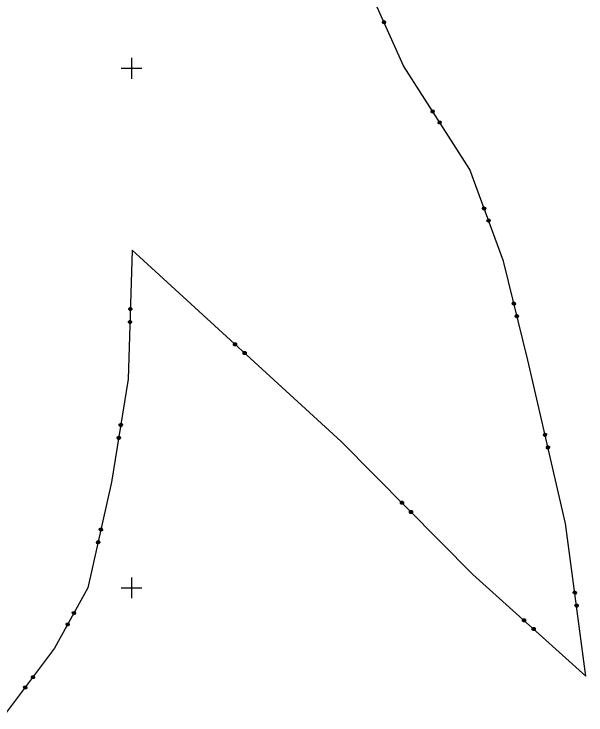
# Model space of a CAD drawing. Extents: x -866402 to -860377, y -1041908 to -1038598.
# Drawn here: x -864522.6 to -864412.5, y -1041224.5 to -1041089.5 of the extents above; entities that cross this region are included whole.
import ezdxf

# ---------------------------------------------------------------- set-up
doc = ezdxf.new("R2010")
doc.units = 0
doc.layers.add('Vrstva 1', color=7, linetype='Continuous')
doc.layers.add('Vrstva 5', color=7, linetype='Continuous')

msp = doc.modelspace()

# ---------------------------------------------------------------- linework, layer by layer
at = {"layer": 'Vrstva 1'}
for p, q in [((-864447.63, -1041099.52), (-864456.07, -1041080.75)), ((-864451.71, -1041091.17), (-864451.61, -1041090.91)), ((-864451.63, -1041091.35), (-864451.71, -1041091.17)), ((-864451.37, -1041091.45), (-864451.63, -1041091.35)), ((-864451.62, -1041091.13), (-864451.26, -1041090.96)), ((-864451.57, -1041091), (-864451.62, -1041091.13)), ((-864451.61, -1041090.91), (-864451.43, -1041090.82)), ((-864451.22, -1041091.06), (-864451.58, -1041091.22)), ((-864451.39, -1041090.91), (-864451.57, -1041091)), ((-864451.18, -1041091.15), (-864451.54, -1041091.31)), ((-864451.54, -1041091.31), (-864451.41, -1041091.36)), ((-864451.43, -1041090.82), (-864451.17, -1041090.92)), ((-864451.41, -1041091.36), (-864451.22, -1041091.28)), ((-864451.18, -1041091.37), (-864451.37, -1041091.45)), ((-864451.26, -1041090.96), (-864451.18, -1041091.15)), ((-864451.08, -1041091.11), (-864451.18, -1041091.37)), ((-864451.17, -1041090.92), (-864451.08, -1041091.11)), ((-864434.9, -1041119.47), (-864447.63, -1041099.52)), ((-864442.32, -1041108.39), (-864442.26, -1041108.11)), ((-864442.22, -1041108.56), (-864442.32, -1041108.39)), ((-864442.26, -1041108.11), (-864442.09, -1041108.01)), ((-864442.24, -1041108.34), (-864441.9, -1041108.12)), ((-864442.21, -1041108.2), (-864442.24, -1041108.34)), ((-864441.94, -1041108.62), (-864442.22, -1041108.56)), ((-864442.04, -1041108.09), (-864442.21, -1041108.2)), ((-864441.85, -1041108.21), (-864442.19, -1041108.42)), ((-864441.8, -1041108.29), (-864442.13, -1041108.51)), ((-864442.13, -1041108.51), (-864441.99, -1041108.54)), ((-864442.09, -1041108.01), (-864441.82, -1041108.07)), ((-864441.99, -1041108.54), (-864441.83, -1041108.43)), ((-864441.77, -1041108.51), (-864441.94, -1041108.62)), ((-864441.9, -1041108.12), (-864441.8, -1041108.29)), ((-864441.82, -1041108.07), (-864441.71, -1041108.24)), ((-864441.71, -1041108.24), (-864441.77, -1041108.51)), ((-864440.98, -1041110.5), (-864440.92, -1041110.22)), ((-864440.92, -1041110.22), (-864440.75, -1041110.11)), ((-864440.9, -1041110.45), (-864440.56, -1041110.23)), ((-864440.7, -1041110.2), (-864440.86, -1041110.31)), ((-864440.75, -1041110.11), (-864440.47, -1041110.18)), ((-864440.56, -1041110.23), (-864440.45, -1041110.4)), ((-864440.47, -1041110.18), (-864440.37, -1041110.34)), ((-864440.87, -1041110.67), (-864440.98, -1041110.5)), ((-864440.86, -1041110.31), (-864440.9, -1041110.45)), ((-864440.6, -1041110.73), (-864440.87, -1041110.67)), ((-864440.5, -1041110.31), (-864440.84, -1041110.53)), ((-864440.45, -1041110.4), (-864440.79, -1041110.61)), ((-864440.79, -1041110.61), (-864440.65, -1041110.64)), ((-864440.65, -1041110.64), (-864440.48, -1041110.54)), ((-864440.43, -1041110.62), (-864440.6, -1041110.73)), ((-864440.37, -1041110.34), (-864440.43, -1041110.62)), ((-864428.41, -1041137.1), (-864434.9, -1041119.47)), ((-864432.45, -1041126.98), (-864432.34, -1041126.72)), ((-864432.39, -1041127.17), (-864432.45, -1041126.98)), ((-864432.13, -1041127.29), (-864432.39, -1041127.17)), ((-864432.36, -1041126.95), (-864431.98, -1041126.81)), ((-864432.3, -1041126.82), (-864432.36, -1041126.95)), ((-864432.34, -1041126.72), (-864432.15, -1041126.66)), ((-864431.95, -1041126.9), (-864432.33, -1041127.04)), ((-864432.11, -1041126.75), (-864432.3, -1041126.82)), ((-864431.92, -1041126.99), (-864432.29, -1041127.13)), ((-864432.29, -1041127.13), (-864432.16, -1041127.19)), ((-864432.16, -1041127.19), (-864431.97, -1041127.12)), ((-864432.15, -1041126.66), (-864431.89, -1041126.77)), ((-864431.94, -1041127.22), (-864432.13, -1041127.29)), ((-864431.98, -1041126.81), (-864431.92, -1041126.99)), ((-864431.82, -1041126.96), (-864431.94, -1041127.22)), ((-864431.89, -1041126.77), (-864431.82, -1041126.96)), ((-864431.59, -1041129.33), (-864431.47, -1041129.07)), ((-864431.5, -1041129.29), (-864431.12, -1041129.15)), ((-864431.44, -1041129.16), (-864431.5, -1041129.29)), ((-864431.47, -1041129.07), (-864431.28, -1041129)), ((-864431.25, -1041129.09), (-864431.44, -1041129.16)), ((-864431.28, -1041129), (-864431.03, -1041129.12)), ((-864431.12, -1041129.15), (-864431.05, -1041129.34)), ((-864431.03, -1041129.12), (-864430.96, -1041129.31)), ((-864431.52, -1041129.51), (-864431.59, -1041129.33)), ((-864431.27, -1041129.63), (-864431.52, -1041129.51)), ((-864431.09, -1041129.25), (-864431.46, -1041129.39)), ((-864431.05, -1041129.34), (-864431.43, -1041129.48)), ((-864431.43, -1041129.48), (-864431.3, -1041129.54)), ((-864431.3, -1041129.54), (-864431.11, -1041129.47)), ((-864431.08, -1041129.56), (-864431.27, -1041129.63)), ((-864430.96, -1041129.31), (-864431.08, -1041129.56)), ((-864499.86, -1041135.03), (-864500.63, -1041159.84)), ((-864498.43, -1041136.28), (-864499.86, -1041135.03)), ((-864459.65, -1041171.82), (-864498.43, -1041136.28)), ((-864423.73, -1041156.17), (-864428.41, -1041137.1)), ((-864426.72, -1041145.25), (-864426.57, -1041145.01)), ((-864426.67, -1041145.44), (-864426.72, -1041145.25)), ((-864426.55, -1041145.1), (-864426.62, -1041145.22)), ((-864426.62, -1041145.22), (-864426.23, -1041145.13)), ((-864426.21, -1041145.23), (-864426.6, -1041145.32)), ((-864426.57, -1041145.01), (-864426.38, -1041144.96)), ((-864426.19, -1041145.32), (-864426.57, -1041145.42)), ((-864426.35, -1041145.06), (-864426.55, -1041145.1)), ((-864426.38, -1041144.96), (-864426.14, -1041145.11)), ((-864426.23, -1041145.13), (-864426.19, -1041145.32)), ((-864426.09, -1041145.3), (-864426.23, -1041145.54)), ((-864426.14, -1041145.11), (-864426.09, -1041145.3)), ((-864500.51, -1041146.23), (-864500.3, -1041146.03)), ((-864500.51, -1041146.43), (-864500.51, -1041146.23)), ((-864500.32, -1041146.63), (-864500.51, -1041146.43)), ((-864500.41, -1041146.43), (-864500.41, -1041146.23)), ((-864500.41, -1041146.23), (-864500.01, -1041146.24)), ((-864500.41, -1041146.33), (-864500.01, -1041146.34)), ((-864500.01, -1041146.44), (-864500.41, -1041146.43)), ((-864500.32, -1041146.53), (-864500.12, -1041146.54)), ((-864500.12, -1041146.64), (-864500.32, -1041146.63)), ((-864500.3, -1041146.03), (-864500.1, -1041146.04)), ((-864500.1, -1041146.14), (-864500.3, -1041146.13)), ((-864499.91, -1041146.44), (-864500.12, -1041146.64)), ((-864500.12, -1041146.54), (-864500.01, -1041146.44)), ((-864500.1, -1041146.04), (-864499.91, -1041146.24)), ((-864500.01, -1041146.24), (-864500.1, -1041146.14)), ((-864499.91, -1041146.24), (-864499.91, -1041146.44)), ((-864426.43, -1041145.59), (-864426.67, -1041145.44)), ((-864426.57, -1041145.42), (-864426.45, -1041145.49)), ((-864426.45, -1041145.49), (-864426.26, -1041145.45)), ((-864426.23, -1041145.54), (-864426.43, -1041145.59)), ((-864426.12, -1041147.68), (-864425.98, -1041147.44)), ((-864426.08, -1041147.87), (-864426.12, -1041147.68)), ((-864425.83, -1041148.02), (-864426.08, -1041147.87)), ((-864425.95, -1041147.53), (-864426.03, -1041147.65)), ((-864426.03, -1041147.65), (-864425.64, -1041147.56)), ((-864425.61, -1041147.66), (-864426, -1041147.75)), ((-864425.98, -1041147.44), (-864425.78, -1041147.39)), ((-864425.59, -1041147.75), (-864425.98, -1041147.85)), ((-864425.98, -1041147.85), (-864425.86, -1041147.92)), ((-864425.76, -1041147.48), (-864425.95, -1041147.53)), ((-864425.86, -1041147.92), (-864425.66, -1041147.87)), ((-864425.64, -1041147.97), (-864425.83, -1041148.02)), ((-864425.78, -1041147.39), (-864425.54, -1041147.53)), ((-864425.64, -1041147.56), (-864425.59, -1041147.75)), ((-864425.49, -1041147.73), (-864425.64, -1041147.97)), ((-864425.54, -1041147.53), (-864425.49, -1041147.73)), ((-864500.59, -1041148.92), (-864500.58, -1041148.72)), ((-864500.4, -1041149.13), (-864500.59, -1041148.92)), ((-864500.58, -1041148.72), (-864500.38, -1041148.53)), ((-864500.49, -1041148.93), (-864500.48, -1041148.73)), ((-864500.49, -1041148.83), (-864500.09, -1041148.84)), ((-864500.09, -1041148.94), (-864500.49, -1041148.93)), ((-864500.48, -1041148.73), (-864500.08, -1041148.74)), ((-864500.2, -1041149.14), (-864500.4, -1041149.13)), ((-864500.39, -1041149.03), (-864500.19, -1041149.04)), ((-864500.38, -1041148.53), (-864500.18, -1041148.54)), ((-864500.18, -1041148.64), (-864500.38, -1041148.63)), ((-864499.99, -1041148.94), (-864500.2, -1041149.14)), ((-864500.19, -1041149.04), (-864500.09, -1041148.94)), ((-864500.18, -1041148.54), (-864499.98, -1041148.74)), ((-864500.08, -1041148.74), (-864500.18, -1041148.64)), ((-864499.98, -1041148.74), (-864499.99, -1041148.94)), ((-864480.36, -1041152.97), (-864480.22, -1041152.83)), ((-864480.35, -1041153.26), (-864480.36, -1041152.97)), ((-864480.2, -1041153.39), (-864480.35, -1041153.26)), ((-864480.15, -1041152.9), (-864480.29, -1041153.04)), ((-864480.29, -1041153.04), (-864480.28, -1041153.18)), ((-864480.28, -1041153.18), (-864480.01, -1041152.89)), ((-864480.22, -1041152.83), (-864479.94, -1041152.82)), ((-864479.94, -1041152.96), (-864480.21, -1041153.25)), ((-864479.92, -1041153.38), (-864480.2, -1041153.39)), ((-864479.86, -1041153.02), (-864480.13, -1041153.32)), ((-864480.13, -1041153.32), (-864479.99, -1041153.31)), ((-864480.01, -1041152.89), (-864479.86, -1041153.02)), ((-864479.99, -1041153.31), (-864479.86, -1041153.17)), ((-864479.94, -1041152.82), (-864479.8, -1041152.95)), ((-864479.78, -1041153.23), (-864479.92, -1041153.38)), ((-864479.8, -1041152.95), (-864479.78, -1041153.23)), ((-864478.52, -1041154.66), (-864478.38, -1041154.52)), ((-864478.51, -1041154.95), (-864478.52, -1041154.66)), ((-864478.31, -1041154.58), (-864478.44, -1041154.73)), ((-864478.44, -1041154.87), (-864478.17, -1041154.58)), ((-864478.44, -1041154.73), (-864478.44, -1041154.87)), ((-864478.38, -1041154.52), (-864478.1, -1041154.5)), ((-864478.09, -1041154.65), (-864478.36, -1041154.94)), ((-864478.02, -1041154.71), (-864478.29, -1041155.01)), ((-864478.17, -1041154.58), (-864478.02, -1041154.71)), ((-864478.1, -1041154.5), (-864477.95, -1041154.64)), ((-864477.95, -1041154.64), (-864477.94, -1041154.92)), ((-864478.36, -1041155.08), (-864478.51, -1041154.95)), ((-864478.08, -1041155.07), (-864478.36, -1041155.08)), ((-864478.29, -1041155.01), (-864478.15, -1041155)), ((-864478.15, -1041155), (-864478.01, -1041154.85)), ((-864477.94, -1041154.92), (-864478.08, -1041155.07)), ((-864416.44, -1041187.63), (-864423.73, -1041156.17)), ((-864500.63, -1041159.84), (-864503.81, -1041179.67)), ((-864502.36, -1041168.72), (-864502.33, -1041168.52)), ((-864502.19, -1041168.95), (-864502.36, -1041168.72)), ((-864502.33, -1041168.52), (-864502.1, -1041168.36)), ((-864502.26, -1041168.73), (-864502.23, -1041168.54)), ((-864501.86, -1041168.8), (-864502.26, -1041168.73)), ((-864502.24, -1041168.64), (-864501.85, -1041168.7)), ((-864502.23, -1041168.54), (-864501.83, -1041168.6)), ((-864501.99, -1041168.98), (-864502.19, -1041168.95)), ((-864502.18, -1041168.85), (-864501.98, -1041168.88)), ((-864501.92, -1041168.49), (-864502.11, -1041168.46)), ((-864502.1, -1041168.36), (-864501.9, -1041168.39)), ((-864501.77, -1041168.82), (-864501.99, -1041168.98)), ((-864501.98, -1041168.88), (-864501.86, -1041168.8)), ((-864501.83, -1041168.6), (-864501.92, -1041168.49)), ((-864501.9, -1041168.39), (-864501.73, -1041168.62)), ((-864501.73, -1041168.62), (-864501.77, -1041168.82)), ((-864502.75, -1041171.19), (-864502.72, -1041170.99)), ((-864502.72, -1041170.99), (-864502.49, -1041170.83)), ((-864502.31, -1041170.96), (-864502.51, -1041170.92)), ((-864502.49, -1041170.83), (-864502.3, -1041170.86)), ((-864502.23, -1041171.07), (-864502.31, -1041170.96)), ((-864502.3, -1041170.86), (-864502.13, -1041171.09)), ((-864420.71, -1041170.51), (-864420.57, -1041170.27)), ((-864420.67, -1041170.7), (-864420.71, -1041170.51)), ((-864420.43, -1041170.85), (-864420.67, -1041170.7)), ((-864420.54, -1041170.36), (-864420.62, -1041170.48)), ((-864420.62, -1041170.48), (-864420.23, -1041170.39)), ((-864420.21, -1041170.49), (-864420.59, -1041170.58)), ((-864420.57, -1041170.27), (-864420.37, -1041170.22)), ((-864420.18, -1041170.59), (-864420.57, -1041170.68)), ((-864420.57, -1041170.68), (-864420.45, -1041170.75)), ((-864420.35, -1041170.32), (-864420.54, -1041170.36)), ((-864420.45, -1041170.75), (-864420.26, -1041170.71)), ((-864420.23, -1041170.81), (-864420.43, -1041170.85)), ((-864420.37, -1041170.22), (-864420.13, -1041170.37)), ((-864420.23, -1041170.39), (-864420.18, -1041170.59)), ((-864420.09, -1041170.57), (-864420.23, -1041170.81)), ((-864420.13, -1041170.37), (-864420.09, -1041170.57)), ((-864502.59, -1041171.42), (-864502.75, -1041171.19)), ((-864502.65, -1041171.2), (-864502.62, -1041171.01)), ((-864502.26, -1041171.27), (-864502.65, -1041171.2)), ((-864502.64, -1041171.1), (-864502.24, -1041171.17)), ((-864502.62, -1041171.01), (-864502.23, -1041171.07)), ((-864502.39, -1041171.45), (-864502.59, -1041171.42)), ((-864502.57, -1041171.32), (-864502.37, -1041171.35)), ((-864502.16, -1041171.28), (-864502.39, -1041171.45)), ((-864502.37, -1041171.35), (-864502.26, -1041171.27)), ((-864502.13, -1041171.09), (-864502.16, -1041171.28)), ((-864459.65, -1041171.82), (-864434.27, -1041197.4)), ((-864420.15, -1041172.94), (-864420, -1041172.7)), ((-864420.11, -1041173.14), (-864420.15, -1041172.94)), ((-864419.87, -1041173.29), (-864420.11, -1041173.14)), ((-864419.98, -1041172.8), (-864420.05, -1041172.92)), ((-864420.05, -1041172.92), (-864419.66, -1041172.83)), ((-864419.64, -1041172.93), (-864420.03, -1041173.02)), ((-864419.62, -1041173.02), (-864420.01, -1041173.11)), ((-864420.01, -1041173.11), (-864419.89, -1041173.19)), ((-864420, -1041172.7), (-864419.81, -1041172.66)), ((-864419.78, -1041172.75), (-864419.98, -1041172.8)), ((-864419.89, -1041173.19), (-864419.69, -1041173.14)), ((-864419.67, -1041173.24), (-864419.87, -1041173.29)), ((-864419.81, -1041172.66), (-864419.57, -1041172.81)), ((-864419.52, -1041173), (-864419.67, -1041173.24)), ((-864419.66, -1041172.83), (-864419.62, -1041173.02)), ((-864419.57, -1041172.81), (-864419.52, -1041173)), ((-864503.81, -1041179.67), (-864508.4, -1041200.01)), ((-864448.23, -1041183.47), (-864448.09, -1041183.33)), ((-864448.23, -1041183.76), (-864448.23, -1041183.47)), ((-864448.09, -1041183.9), (-864448.23, -1041183.76)), ((-864448.02, -1041183.4), (-864448.16, -1041183.54)), ((-864448.16, -1041183.69), (-864447.87, -1041183.4)), ((-864448.16, -1041183.54), (-864448.16, -1041183.69)), ((-864448.09, -1041183.33), (-864447.8, -1041183.33)), ((-864447.8, -1041183.47), (-864448.09, -1041183.76)), ((-864447.81, -1041183.9), (-864448.09, -1041183.9)), ((-864447.73, -1041183.55), (-864448.02, -1041183.83)), ((-864448.02, -1041183.83), (-864447.88, -1041183.83)), ((-864447.88, -1041183.83), (-864447.73, -1041183.69)), ((-864447.87, -1041183.4), (-864447.73, -1041183.55)), ((-864447.66, -1041183.76), (-864447.81, -1041183.9)), ((-864447.8, -1041183.33), (-864447.66, -1041183.47)), ((-864447.66, -1041183.47), (-864447.66, -1041183.76)), ((-864446.47, -1041185.25), (-864446.33, -1041185.11)), ((-864446.47, -1041185.53), (-864446.47, -1041185.25)), ((-864446.33, -1041185.67), (-864446.47, -1041185.53)), ((-864446.26, -1041185.18), (-864446.4, -1041185.32)), ((-864446.4, -1041185.46), (-864446.11, -1041185.18)), ((-864446.4, -1041185.32), (-864446.4, -1041185.46)), ((-864446.33, -1041185.11), (-864446.04, -1041185.11)), ((-864446.04, -1041185.25), (-864446.33, -1041185.53)), ((-864446.04, -1041185.67), (-864446.33, -1041185.67)), ((-864445.97, -1041185.32), (-864446.26, -1041185.6)), ((-864446.26, -1041185.6), (-864446.11, -1041185.6)), ((-864446.11, -1041185.18), (-864445.97, -1041185.32)), ((-864446.11, -1041185.6), (-864445.97, -1041185.46)), ((-864446.04, -1041185.11), (-864445.9, -1041185.25)), ((-864445.9, -1041185.53), (-864446.04, -1041185.67)), ((-864445.9, -1041185.25), (-864445.9, -1041185.53)), ((-864506.13, -1041188.6), (-864505.89, -1041188.45)), ((-864505.89, -1041188.45), (-864505.7, -1041188.5)), ((-864505.7, -1041188.5), (-864505.55, -1041188.73)), ((-864412.52, -1041216.98), (-864416.44, -1041187.63)), ((-864506.18, -1041188.8), (-864506.13, -1041188.6)), ((-864506.03, -1041189.04), (-864506.18, -1041188.8)), ((-864506.08, -1041188.82), (-864506.04, -1041188.62)), ((-864505.69, -1041188.91), (-864506.08, -1041188.82)), ((-864506.06, -1041188.72), (-864505.67, -1041188.81)), ((-864506.04, -1041188.62), (-864505.65, -1041188.71)), ((-864505.83, -1041189.08), (-864506.03, -1041189.04)), ((-864506, -1041188.94), (-864505.81, -1041188.98)), ((-864505.72, -1041188.59), (-864505.92, -1041188.55)), ((-864505.59, -1041188.93), (-864505.83, -1041189.08)), ((-864505.81, -1041188.98), (-864505.69, -1041188.91)), ((-864505.65, -1041188.71), (-864505.72, -1041188.59)), ((-864505.55, -1041188.73), (-864505.59, -1041188.93)), ((-864506.73, -1041191.24), (-864506.68, -1041191.04)), ((-864506.58, -1041191.48), (-864506.73, -1041191.24)), ((-864506.68, -1041191.04), (-864506.44, -1041190.89)), ((-864506.63, -1041191.26), (-864506.59, -1041191.06)), ((-864506.61, -1041191.16), (-864506.22, -1041191.25)), ((-864506.59, -1041191.06), (-864506.2, -1041191.15)), ((-864506.27, -1041191.03), (-864506.47, -1041190.99)), ((-864506.44, -1041190.89), (-864506.25, -1041190.94)), ((-864506.2, -1041191.15), (-864506.27, -1041191.03)), ((-864506.25, -1041190.94), (-864506.1, -1041191.17)), ((-864506.1, -1041191.17), (-864506.14, -1041191.37)), ((-864506.24, -1041191.35), (-864506.63, -1041191.26)), ((-864506.38, -1041191.52), (-864506.58, -1041191.48)), ((-864506.55, -1041191.38), (-864506.36, -1041191.42)), ((-864506.14, -1041191.37), (-864506.38, -1041191.52)), ((-864506.36, -1041191.42), (-864506.24, -1041191.35)), ((-864434.27, -1041197.4), (-864412.52, -1041216.98)), ((-864508.4, -1041200.01), (-864514.79, -1041211.61)), ((-864414.97, -1041200.86), (-864414.8, -1041200.63)), ((-864414.8, -1041200.63), (-864414.6, -1041200.61)), ((-864414.6, -1041200.61), (-864414.38, -1041200.78)), ((-864414.95, -1041201.06), (-864414.97, -1041200.86)), ((-864414.72, -1041201.23), (-864414.95, -1041201.06)), ((-864414.79, -1041200.73), (-864414.88, -1041200.84)), ((-864414.88, -1041200.84), (-864414.48, -1041200.79)), ((-864414.47, -1041200.89), (-864414.86, -1041200.94)), ((-864414.45, -1041200.99), (-864414.85, -1041201.04)), ((-864414.85, -1041201.04), (-864414.74, -1041201.13)), ((-864414.59, -1041200.71), (-864414.79, -1041200.73)), ((-864414.74, -1041201.13), (-864414.54, -1041201.1)), ((-864414.53, -1041201.2), (-864414.72, -1041201.23)), ((-864414.35, -1041200.98), (-864414.53, -1041201.2)), ((-864414.48, -1041200.79), (-864414.45, -1041200.99)), ((-864414.38, -1041200.78), (-864414.35, -1041200.98)), ((-864414.64, -1041203.34), (-864414.47, -1041203.11)), ((-864414.62, -1041203.53), (-864414.64, -1041203.34)), ((-864414.46, -1041203.21), (-864414.55, -1041203.32)), ((-864414.55, -1041203.32), (-864414.15, -1041203.27)), ((-864414.14, -1041203.37), (-864414.53, -1041203.42)), ((-864414.47, -1041203.11), (-864414.27, -1041203.08)), ((-864414.26, -1041203.18), (-864414.46, -1041203.21)), ((-864414.27, -1041203.08), (-864414.05, -1041203.26)), ((-864414.15, -1041203.27), (-864414.12, -1041203.47)), ((-864414.05, -1041203.26), (-864414.02, -1041203.45)), ((-864511.38, -1041204.79), (-864511.28, -1041204.61)), ((-864511.29, -1041204.84), (-864511.19, -1041204.66)), ((-864511.28, -1041204.61), (-864511.01, -1041204.54)), ((-864511.19, -1041204.66), (-864510.84, -1041204.85)), ((-864510.88, -1041204.72), (-864511.06, -1041204.62)), ((-864511.01, -1041204.54), (-864510.83, -1041204.63)), ((-864510.84, -1041204.85), (-864510.88, -1041204.72)), ((-864510.83, -1041204.63), (-864510.75, -1041204.9)), ((-864414.39, -1041203.71), (-864414.62, -1041203.53)), ((-864414.12, -1041203.47), (-864414.52, -1041203.52)), ((-864414.52, -1041203.52), (-864414.41, -1041203.61)), ((-864414.41, -1041203.61), (-864414.21, -1041203.58)), ((-864414.2, -1041203.68), (-864414.39, -1041203.71)), ((-864414.02, -1041203.45), (-864414.2, -1041203.68)), ((-864511.3, -1041205.06), (-864511.38, -1041204.79)), ((-864511.12, -1041205.16), (-864511.3, -1041205.06)), ((-864510.94, -1041205.03), (-864511.29, -1041204.84)), ((-864511.25, -1041204.97), (-864511.07, -1041205.07)), ((-864511.24, -1041204.75), (-864510.89, -1041204.94)), ((-864510.85, -1041205.08), (-864511.12, -1041205.16)), ((-864511.07, -1041205.07), (-864510.94, -1041205.03)), ((-864510.75, -1041204.9), (-864510.85, -1041205.08)), ((-864424.72, -1041206.13), (-864424.59, -1041205.98)), ((-864424.52, -1041206.05), (-864424.65, -1041206.19)), ((-864424.64, -1041206.34), (-864424.38, -1041206.04)), ((-864424.59, -1041205.98), (-864424.31, -1041205.96)), ((-864424.38, -1041206.04), (-864424.23, -1041206.17)), ((-864424.31, -1041205.96), (-864424.16, -1041206.1)), ((-864512.58, -1041206.98), (-864512.48, -1041206.8)), ((-864512.5, -1041207.25), (-864512.58, -1041206.98)), ((-864512.33, -1041207.35), (-864512.5, -1041207.25)), ((-864512.49, -1041207.03), (-864512.4, -1041206.85)), ((-864512.14, -1041207.22), (-864512.49, -1041207.03)), ((-864512.48, -1041206.8), (-864512.21, -1041206.72)), ((-864512.45, -1041206.94), (-864512.09, -1041207.13)), ((-864512.45, -1041207.16), (-864512.28, -1041207.26)), ((-864512.4, -1041206.85), (-864512.05, -1041207.05)), ((-864512.06, -1041207.27), (-864512.33, -1041207.35)), ((-864512.28, -1041207.26), (-864512.14, -1041207.22)), ((-864512.09, -1041206.91), (-864512.26, -1041206.81)), ((-864512.21, -1041206.72), (-864512.04, -1041206.82)), ((-864512.05, -1041207.05), (-864512.09, -1041206.91)), ((-864511.96, -1041207.09), (-864512.06, -1041207.27)), ((-864512.04, -1041206.82), (-864511.96, -1041207.09)), ((-864424.71, -1041206.41), (-864424.72, -1041206.13)), ((-864424.56, -1041206.54), (-864424.71, -1041206.41)), ((-864424.65, -1041206.19), (-864424.64, -1041206.34)), ((-864424.3, -1041206.1), (-864424.57, -1041206.4)), ((-864424.28, -1041206.53), (-864424.56, -1041206.54)), ((-864424.23, -1041206.17), (-864424.49, -1041206.47)), ((-864424.49, -1041206.47), (-864424.35, -1041206.46)), ((-864424.35, -1041206.46), (-864424.22, -1041206.31)), ((-864424.15, -1041206.38), (-864424.28, -1041206.53)), ((-864424.16, -1041206.1), (-864424.15, -1041206.38)), ((-864422.87, -1041207.8), (-864422.73, -1041207.65)), ((-864422.85, -1041208.08), (-864422.87, -1041207.8)), ((-864422.7, -1041208.21), (-864422.85, -1041208.08)), ((-864422.79, -1041208.01), (-864422.52, -1041207.71)), ((-864422.66, -1041207.72), (-864422.79, -1041207.87)), ((-864422.79, -1041207.87), (-864422.79, -1041208.01)), ((-864422.73, -1041207.65), (-864422.45, -1041207.64)), ((-864422.44, -1041207.78), (-864422.71, -1041208.07)), ((-864422.42, -1041208.2), (-864422.7, -1041208.21)), ((-864422.37, -1041207.84), (-864422.64, -1041208.14)), ((-864422.64, -1041208.14), (-864422.49, -1041208.13)), ((-864422.52, -1041207.71), (-864422.37, -1041207.84)), ((-864422.49, -1041208.13), (-864422.36, -1041207.98)), ((-864422.45, -1041207.64), (-864422.3, -1041207.77)), ((-864422.29, -1041208.05), (-864422.42, -1041208.2)), ((-864422.3, -1041207.77), (-864422.29, -1041208.05)), ((-864514.79, -1041211.61), (-864524.44, -1041224.46)), ((-864519.13, -1041216.9), (-864518.85, -1041216.85)), ((-864518.85, -1041216.85), (-864518.69, -1041216.97)), ((-864519.25, -1041217.06), (-864519.13, -1041216.9)), ((-864519.21, -1041217.34), (-864519.25, -1041217.06)), ((-864519.05, -1041217.46), (-864519.21, -1041217.34)), ((-864519.17, -1041217.11), (-864519.05, -1041216.96)), ((-864518.85, -1041217.35), (-864519.17, -1041217.11)), ((-864519.15, -1041217.26), (-864518.99, -1041217.38)), ((-864519.11, -1041217.04), (-864518.79, -1041217.28)), ((-864519.05, -1041216.96), (-864518.73, -1041217.2)), ((-864518.77, -1041217.42), (-864519.05, -1041217.46)), ((-864518.99, -1041217.38), (-864518.85, -1041217.35)), ((-864518.75, -1041217.06), (-864518.91, -1041216.94)), ((-864518.65, -1041217.26), (-864518.77, -1041217.42)), ((-864518.73, -1041217.2), (-864518.75, -1041217.06)), ((-864518.69, -1041216.97), (-864518.65, -1041217.26)), ((-864520.76, -1041219.05), (-864520.64, -1041218.89)), ((-864520.71, -1041219.33), (-864520.76, -1041219.05)), ((-864520.56, -1041219.45), (-864520.71, -1041219.33)), ((-864520.68, -1041219.11), (-864520.56, -1041218.95)), ((-864520.35, -1041219.35), (-864520.68, -1041219.11)), ((-864520.66, -1041219.25), (-864520.49, -1041219.37)), ((-864520.64, -1041218.89), (-864520.35, -1041218.85)), ((-864520.61, -1041219.03), (-864520.3, -1041219.27)), ((-864520.56, -1041218.95), (-864520.23, -1041219.19)), ((-864520.28, -1041219.41), (-864520.56, -1041219.45)), ((-864520.49, -1041219.37), (-864520.35, -1041219.35)), ((-864520.26, -1041219.05), (-864520.42, -1041218.93)), ((-864520.35, -1041218.85), (-864520.2, -1041218.97)), ((-864520.16, -1041219.25), (-864520.28, -1041219.41)), ((-864520.23, -1041219.19), (-864520.26, -1041219.05)), ((-864520.2, -1041218.97), (-864520.16, -1041219.25))]:
    msp.add_line(p, q, dxfattribs=at)
at = {"layer": 'Vrstva 5'}
for p, q in [((-864500, -1041098), (-864500, -1041102)), ((-864502, -1041100), (-864498, -1041100)), ((-864500, -1041198), (-864500, -1041202)), ((-864502, -1041200), (-864498, -1041200))]:
    msp.add_line(p, q, dxfattribs=at)

doc.saveas('drawing.dxf')
